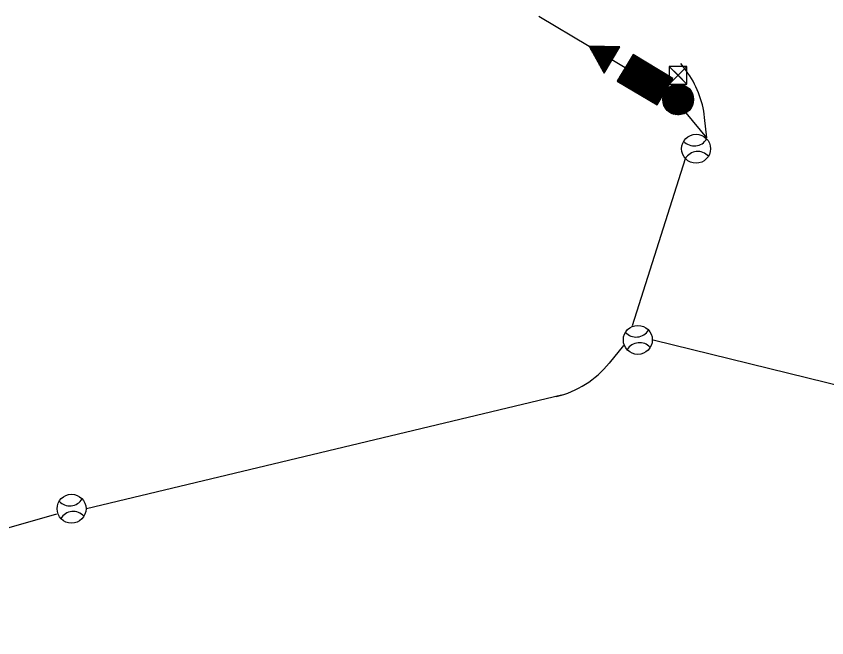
# Model space of a CAD drawing. Extents: x 601462 to 605493, y 331960 to 402715.
# Drawn here: x 603930.1 to 604140.1, y 349651.3 to 349812.4 of the extents above; entities that cross this region are included whole.
import ezdxf

# ---------------------------------------------------------------- set-up
doc = ezdxf.new("R2010")
doc.units = 0
for name, color, linetype in [('Default', 7, 'Continuous'), ('P_FTMS', 7, 'Continuous'), ('P_FTMSConduit', 7, 'Continuous')]:
    doc.layers.add(name, color=color, linetype=linetype)

# ---------------------------------------------------------------- blocks, each defined once
blk = doc.blocks.new('POINT_DISPLAY')
at = {"layer": 'Default'}
blk.add_line((0, 0), (0, 0), dxfattribs=at)
blk = doc.blocks.new('FMB')
at = {"layer": 'P_FTMS'}
for p, q in [((24.4, -24.4), (-24.4, 24.4)), ((-24.4, -24.4), (24.4, 24.4))]:
    blk.add_line(p, q, dxfattribs=at)
blk.add_lwpolyline([(24.4, -24.4), (24.4, 24.4), (-24.4, 24.4), (-24.4, -24.4)], close=True, dxfattribs=at)
blk = doc.blocks.new('_U218')
at = {"layer": 'P_FTMS'}
for points in [[(14.7, 7), (-7, 14.7), (0, 0)], [(-14.7, -7), (7, -14.7), (0, 0)]]:
    blk.add_lwpolyline(points, close=True, dxfattribs=at)
at = {"layer": 'P_FTMS', "xscale": 0.4713263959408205, "yscale": 0.4713263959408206, "rotation": 70.39802054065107}
blk.add_blockref('FMB', (0, 0), dxfattribs=at)

msp = doc.modelspace()

# ---------------------------------------------------------------- linework, layer by layer
at = {"layer": 'P_FTMS'}
for p, q in [((604065.46, 349812.41), (604078.51, 349804.61)), ((604078.63, 349804.39), (604079.44, 349804.6)), ((604078.75, 349804.18), (604080.37, 349804.58)), ((604078.96, 349803.8), (604078.76, 349804.61)), ((604078.87, 349803.96), (604081.29, 349804.57)), ((604079, 349803.74), (604082.22, 349804.55)), ((604079.41, 349802.99), (604079.01, 349804.6)), ((604079.12, 349803.52), (604083.15, 349804.54)), ((604079.24, 349803.31), (604084.08, 349804.52)), ((604079.87, 349802.18), (604079.26, 349804.6)), ((604079.36, 349803.09), (604085, 349804.51)), ((604079.48, 349802.87), (604085.93, 349804.49)), ((604080.32, 349801.37), (604079.51, 349804.59)), ((604079.6, 349802.66), (604086.4, 349804.36)), ((604079.72, 349802.44), (604086.22, 349804.07)), ((604080.77, 349800.55), (604079.75, 349804.59)), ((604079.84, 349802.22), (604086.05, 349803.78)), ((604081.22, 349799.74), (604080, 349804.59)), ((604081.67, 349798.93), (604080.25, 349804.58)), ((604082.12, 349798.12), (604080.5, 349804.58)), ((604082.46, 349797.78), (604080.75, 349804.57)), ((604082.63, 349798.07), (604081, 349804.57)), ((604082.81, 349798.36), (604081.24, 349804.57)), ((604082.98, 349798.65), (604081.49, 349804.56)), ((604083.15, 349798.94), (604081.74, 349804.56)), ((604083.33, 349799.23), (604081.99, 349804.56)), ((604083.5, 349799.52), (604082.24, 349804.55)), ((604083.68, 349799.82), (604082.49, 349804.55)), ((604083.85, 349800.11), (604082.74, 349804.54)), ((604084.02, 349800.4), (604082.98, 349804.54)), ((604084.2, 349800.69), (604083.23, 349804.54)), ((604084.37, 349800.98), (604083.48, 349804.53)), ((604084.55, 349801.27), (604083.73, 349804.53)), ((604084.72, 349801.56), (604083.98, 349804.53)), ((604084.9, 349801.85), (604084.23, 349804.52)), ((604085.07, 349802.15), (604084.47, 349804.52)), ((604085.24, 349802.44), (604084.72, 349804.51)), ((604085.42, 349802.73), (604084.97, 349804.51)), ((604085.59, 349803.02), (604085.22, 349804.51)), ((604085.77, 349803.31), (604085.47, 349804.5)), ((604085.94, 349803.6), (604085.72, 349804.5)), ((604086.12, 349803.89), (604085.96, 349804.49)), ((604086.29, 349804.18), (604086.21, 349804.49)), ((604086.46, 349804.48), (604086.46, 349804.49)), ((604079.96, 349802), (604085.87, 349803.49)), ((604080.08, 349801.79), (604085.7, 349803.2)), ((604080.2, 349801.57), (604085.53, 349802.91)), ((604080.32, 349801.35), (604085.35, 349802.62)), ((604080.44, 349801.14), (604085.18, 349802.33)), ((604080.57, 349800.92), (604085, 349802.03)), ((604080.69, 349800.7), (604084.83, 349801.74)), ((604080.81, 349800.48), (604084.66, 349801.45)), ((604088.95, 349800.84), (604091.54, 349801.5)), ((604089.13, 349801.13), (604091.25, 349801.67)), ((604089.3, 349801.43), (604090.96, 349801.84)), ((604089.47, 349801.72), (604090.67, 349802.02)), ((604091.93, 349791.94), (604089.47, 349801.72)), ((604089.65, 349802.01), (604090.38, 349802.19)), ((604092.22, 349791.77), (604089.65, 349802.01)), ((604089.82, 349802.3), (604090.09, 349802.37)), ((604092.51, 349791.59), (604089.82, 349802.3)), ((604092.81, 349791.42), (604090.05, 349802.39)), ((604093.1, 349791.24), (604090.34, 349802.22)), ((604093.39, 349791.07), (604090.63, 349802.04)), ((604093.68, 349790.9), (604090.92, 349801.87)), ((604093.97, 349790.72), (604091.21, 349801.69)), ((604094.26, 349790.55), (604091.5, 349801.52)), ((604080.93, 349800.27), (604084.48, 349801.16)), ((604081.05, 349800.05), (604084.31, 349800.87)), ((604081.17, 349799.83), (604084.13, 349800.58)), ((604081.29, 349799.62), (604083.96, 349800.29)), ((604081.41, 349799.4), (604083.78, 349800)), ((604081.53, 349799.18), (604083.61, 349799.7)), ((604081.65, 349798.96), (604083.44, 349799.41)), ((604087.87, 349799.03), (604084.44, 349801.09)), ((604086.86, 349797.35), (604095.04, 349799.4)), ((604087.03, 349797.64), (604094.75, 349799.58)), ((604087.21, 349797.93), (604094.46, 349799.75)), ((604087.38, 349798.22), (604094.17, 349799.93)), ((604087.56, 349798.51), (604093.87, 349800.1)), ((604087.73, 349798.8), (604093.58, 349800.28)), ((604087.91, 349799.1), (604093.29, 349800.45)), ((604088.08, 349799.39), (604093, 349800.62)), ((604089.6, 349793.34), (604088.08, 349799.39)), ((604088.25, 349799.68), (604092.71, 349800.8)), ((604089.89, 349793.16), (604088.25, 349799.68)), ((604088.43, 349799.97), (604092.42, 349800.97)), ((604090.18, 349792.99), (604088.43, 349799.97)), ((604088.6, 349800.26), (604092.13, 349801.15)), ((604090.48, 349792.81), (604088.6, 349800.26)), ((604088.78, 349800.55), (604091.84, 349801.32)), ((604090.77, 349792.64), (604088.78, 349800.55)), ((604091.06, 349792.46), (604088.95, 349800.84)), ((604091.35, 349792.29), (604089.13, 349801.13)), ((604091.64, 349792.12), (604089.3, 349801.43)), ((604094.55, 349790.37), (604091.8, 349801.35)), ((604094.84, 349790.2), (604092.09, 349801.17)), ((604095.14, 349790.02), (604092.38, 349801)), ((604095.43, 349789.85), (604092.67, 349800.82)), ((604095.72, 349789.68), (604092.96, 349800.65)), ((604096.01, 349789.5), (604093.25, 349800.47)), ((604096.23, 349789.63), (604093.54, 349800.3)), ((604096.4, 349789.92), (604093.83, 349800.13)), ((604096.57, 349790.21), (604094.12, 349799.95)), ((604096.75, 349790.5), (604094.42, 349799.78)), ((604096.92, 349790.79), (604094.71, 349799.6)), ((604097.1, 349791.08), (604095, 349799.43)), ((604081.77, 349798.75), (604083.26, 349799.12)), ((604081.89, 349798.53), (604083.09, 349798.83)), ((604082.02, 349798.31), (604082.91, 349798.54)), ((604082.14, 349798.1), (604082.74, 349798.25)), ((604082.26, 349797.88), (604082.56, 349797.96)), ((604082.38, 349797.66), (604082.39, 349797.67)), ((604085.82, 349795.6), (604096.79, 349798.36)), ((604085.99, 349795.89), (604096.5, 349798.53)), ((604086.11, 349795.43), (604097.08, 349798.18)), ((604086.16, 349796.18), (604096.2, 349798.71)), ((604086.34, 349796.47), (604095.91, 349798.88)), ((604086.4, 349795.25), (604097.37, 349798.01)), ((604086.51, 349796.77), (604095.62, 349799.06)), ((604086.69, 349797.06), (604095.33, 349799.23)), ((604086.69, 349795.08), (604097.66, 349797.84)), ((604087.56, 349794.55), (604086.86, 349797.35)), ((604086.98, 349794.9), (604097.95, 349797.66)), ((604087.85, 349794.38), (604087.03, 349797.64)), ((604088.15, 349794.21), (604087.21, 349797.93)), ((604087.27, 349794.73), (604098.24, 349797.49)), ((604088.44, 349794.03), (604087.38, 349798.22)), ((604088.73, 349793.86), (604087.56, 349798.51)), ((604087.56, 349794.55), (604098.54, 349797.31)), ((604089.02, 349793.68), (604087.73, 349798.8)), ((604089.31, 349793.51), (604087.91, 349799.1)), ((604097.27, 349791.37), (604095.29, 349799.25)), ((604097.45, 349791.67), (604095.58, 349799.08)), ((604097.62, 349791.96), (604095.87, 349798.91)), ((604097.79, 349792.25), (604096.16, 349798.73)), ((604097.97, 349792.54), (604096.46, 349798.56)), ((604098.14, 349792.83), (604096.75, 349798.38)), ((604098.32, 349793.12), (604097.04, 349798.21)), ((604098.49, 349793.41), (604097.33, 349798.03)), ((604098.66, 349793.7), (604097.62, 349797.86)), ((604098.84, 349794), (604097.91, 349797.69)), ((604099.01, 349794.29), (604098.2, 349797.51)), ((604099.19, 349794.58), (604098.49, 349797.34)), ((604086.11, 349795.43), (604085.99, 349795.89)), ((604086.4, 349795.25), (604086.16, 349796.18)), ((604086.69, 349795.08), (604086.34, 349796.47)), ((604086.98, 349794.9), (604086.51, 349796.77)), ((604087.27, 349794.73), (604086.69, 349797.06)), ((604087.85, 349794.38), (604098.83, 349797.14)), ((604088.15, 349794.21), (604099.12, 349796.96)), ((604088.44, 349794.03), (604099.41, 349796.79)), ((604088.73, 349793.86), (604099.7, 349796.62)), ((604089.02, 349793.68), (604099.99, 349796.44)), ((604089.31, 349793.51), (604100.18, 349796.24)), ((604089.6, 349793.34), (604100.01, 349795.95)), ((604089.89, 349793.16), (604099.83, 349795.66)), ((604090.18, 349792.99), (604099.66, 349795.37)), ((604094.06, 349795.33), (604094.29, 349795.19)), ((604099.36, 349794.87), (604098.79, 349797.16)), ((604099.54, 349795.16), (604099.08, 349796.99)), ((604099.71, 349795.45), (604099.37, 349796.81)), ((604099.88, 349795.74), (604099.66, 349796.64)), ((604100.06, 349796.03), (604099.95, 349796.47)), ((604090.48, 349792.81), (604099.49, 349795.08)), ((604090.77, 349792.64), (604099.31, 349794.79)), ((604091.06, 349792.46), (604099.14, 349794.49)), ((604091.35, 349792.29), (604098.96, 349794.2)), ((604091.64, 349792.12), (604098.79, 349793.91)), ((604091.93, 349791.94), (604098.62, 349793.62)), ((604092.22, 349791.77), (604098.44, 349793.33)), ((604092.51, 349791.59), (604098.27, 349793.04)), ((604097.64, 349791.31), (604104.85, 349793.12)), ((604097.68, 349791.57), (604104.71, 349793.33)), ((604097.73, 349791.83), (604104.52, 349793.53)), ((604097.82, 349792.1), (604104.33, 349793.73)), ((604097.92, 349792.37), (604104.11, 349793.92)), ((604098.06, 349792.65), (604103.85, 349794.11)), ((604098.21, 349792.94), (604103.58, 349794.29)), ((604099.77, 349787.27), (604098.31, 349793.08)), ((604098.43, 349793.24), (604103.25, 349794.45)), ((604100.05, 349787.14), (604098.5, 349793.32)), ((604098.68, 349793.55), (604102.87, 349794.6)), ((604100.32, 349787.04), (604098.68, 349793.56)), ((604100.59, 349786.96), (604098.89, 349793.74)), ((604099.06, 349793.89), (604102.41, 349794.73)), ((604100.85, 349786.9), (604099.09, 349793.92)), ((604101.11, 349786.85), (604099.3, 349794.08)), ((604101.36, 349786.84), (604099.51, 349794.21)), ((604099.61, 349794.28), (604101.74, 349794.81)), ((604101.61, 349786.83), (604099.72, 349794.35)), ((604101.86, 349786.83), (604099.95, 349794.45)), ((604102.1, 349786.86), (604100.17, 349794.54)), ((604102.34, 349786.9), (604100.39, 349794.63)), ((604102.57, 349786.95), (604100.63, 349794.68)), ((604102.8, 349787.02), (604100.86, 349794.74)), ((604103.03, 349787.09), (604101.1, 349794.78)), ((604103.25, 349787.19), (604101.34, 349794.8)), ((604103.47, 349787.3), (604101.59, 349794.81)), ((604103.69, 349787.41), (604101.84, 349794.8)), ((604103.9, 349787.56), (604102.09, 349794.77)), ((604104.11, 349787.72), (604102.35, 349794.74)), ((604104.32, 349787.89), (604102.61, 349794.67)), ((604104.51, 349788.1), (604102.88, 349794.6)), ((604104.71, 349788.3), (604103.15, 349794.5)), ((604104.89, 349788.57), (604103.43, 349794.36)), ((604105.07, 349788.84), (604103.72, 349794.2)), ((604105.23, 349789.17), (604104.02, 349793.99)), ((604105.39, 349789.53), (604104.33, 349793.72)), ((604105.51, 349790.03), (604104.67, 349793.38)), ((604092.81, 349791.42), (604098.09, 349792.75)), ((604093.1, 349791.24), (604097.92, 349792.46)), ((604093.39, 349791.07), (604097.74, 349792.16)), ((604093.68, 349790.9), (604097.57, 349791.87)), ((604093.97, 349790.72), (604097.4, 349791.58)), ((604094.26, 349790.55), (604097.22, 349791.29)), ((604094.55, 349790.37), (604097.05, 349791)), ((604097.61, 349791.05), (604105, 349792.91)), ((604097.61, 349790.81), (604105.12, 349792.69)), ((604098.14, 349788.85), (604097.61, 349790.93)), ((604097.62, 349790.56), (604105.23, 349792.47)), ((604097.64, 349790.32), (604105.33, 349792.25)), ((604097.68, 349790.08), (604105.4, 349792.02)), ((604098.53, 349788.28), (604097.69, 349791.61)), ((604097.73, 349789.84), (604105.47, 349791.79)), ((604097.8, 349789.61), (604105.53, 349791.56)), ((604098.87, 349787.91), (604097.82, 349792.08)), ((604097.88, 349789.39), (604105.56, 349791.32)), ((604097.96, 349789.16), (604105.58, 349791.08)), ((604099.48, 349787.44), (604098.13, 349792.79)), ((604105.59, 349790.7), (604105.05, 349792.83)), ((604094.84, 349790.2), (604096.87, 349790.71)), ((604095.14, 349790.02), (604096.7, 349790.42)), ((604095.43, 349789.85), (604096.52, 349790.13)), ((604095.72, 349789.68), (604096.35, 349789.83)), ((604096.01, 349789.5), (604096.18, 349789.54)), ((604098.08, 349788.94), (604105.6, 349790.83)), ((604098.2, 349788.73), (604105.58, 349790.58)), ((604098.33, 349788.51), (604105.56, 349790.33)), ((604098.5, 349788.31), (604105.52, 349790.07)), ((604098.67, 349788.1), (604105.46, 349789.81)), ((604098.87, 349787.91), (604105.39, 349789.54)), ((604099.1, 349787.71), (604105.27, 349789.27)), ((604099.34, 349787.53), (604105.15, 349788.99)), ((604099.63, 349787.35), (604104.97, 349788.7)), ((604099.94, 349787.19), (604104.78, 349788.4)), ((604100.33, 349787.03), (604104.5, 349788.08)), ((604100.82, 349786.91), (604104.14, 349787.75)), ((604101.5, 349786.83), (604103.58, 349787.36))]:
    msp.add_line(p, q, dxfattribs=at)
for points in [[(604082.38, 349797.65), (604086.47, 349804.49), (604078.51, 349804.61)], [(604100.22, 349796.3), (604089.92, 349802.47), (604085.82, 349795.6), (604096.11, 349789.44)]]:
    msp.add_lwpolyline(points, close=True, dxfattribs=at)
for centre, radius in [((604101.6, 349790.82), 4), ((604106.22, 349778.07), 3.75), ((604091.14, 349728.52), 3.75), ((603944.4, 349684.76), 3.75)]:
    msp.add_circle(centre, radius, dxfattribs=at)
for centre, start, end in [((604105.78, 349782.55), 222.4831, 328.7387), ((604106.66, 349773.59), 42.4831, 148.7387), ((604090.7, 349733), 222.4831, 328.7387), ((604091.58, 349724.04), 42.4831, 148.7387), ((603943.96, 349689.24), 222.4831, 328.7387), ((603944.84, 349680.28), 42.4831, 148.7387)]:
    msp.add_arc(centre, 3.75, start, end, dxfattribs=at)
at = {"layer": 'P_FTMSConduit'}
for p, q in [((604089.72, 349732.26), (604103.46, 349775.54)), ((604259.58, 349688.18), (604095.14, 349728.4)), ((604087.4, 349727.1), (604083.67, 349722.47)), ((604071.33, 349714.15), (603948.31, 349684.71)), ((603828.54, 349651.3), (603940.57, 349683.41))]:
    msp.add_line(p, q, dxfattribs=at)
for points in [[(604103.64, 349798.31), (604102.28, 349800.12)], [(604103.69, 349787.41), (604104.71, 349788.3)], [(604109.04, 349780.88), (604103.69, 349787.41)], [(604109.04, 349780.88), (604108.44, 349786.17)]]:
    msp.add_lwpolyline(points, dxfattribs=at)
for centre, start, end in [((604083.6, 349783.36), 6.4644, 36.7304), ((604064.2, 349738.15), 283.4582, 321.1429)]:
    msp.add_arc(centre, 25, start, end, dxfattribs=at)

# ---------------------------------------------------------------- block references
at = {"layer": 'P_FTMS', "xscale": 0.32808333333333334, "yscale": 0.32808333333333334}
for p in [(604078.51, 349804.61), (604094.06, 349795.33)]:
    msp.add_blockref('POINT_DISPLAY', p, dxfattribs=at)
at = {"layer": 'P_FTMS', "xscale": 0.19685000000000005, "yscale": 0.19685000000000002, "rotation": -70.39849524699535}
msp.add_blockref('_U218', (604101.56, 349797.1), dxfattribs=at)

doc.saveas('drawing.dxf')
